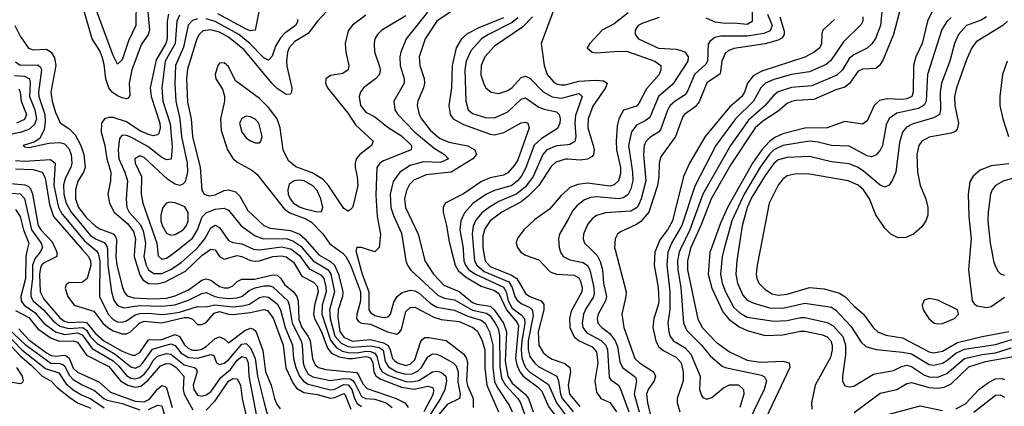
# Model space of a CAD drawing. Header units: inches. Extents: x 884549 to 1028252, y 526810 to 653624.
# Tile 901 of 1056: x 987529 to 991969, y 639295 to 641037. Entities that reach past the tile are written whole.
import ezdxf

# ---------------------------------------------------------------- set-up
doc = ezdxf.new("R2010")
doc.units = ezdxf.units.IN
doc.header["$MEASUREMENT"] = 0
for name, color, linetype in [('A9683', 7, 'Continuous'), ('A9684', 7, 'Continuous'), ('A9693', 7, 'Continuous'), ('A9694', 7, 'Continuous')]:
    doc.layers.add(name, color=color, linetype=linetype)

msp = doc.modelspace()

# ---------------------------------------------------------------- linework, layer by layer
at = {"layer": 'A9683', "color": 5}
for points, elevation in [([(986990.5, 640000), (987009.2, 639989.2), (987071.5, 639910), (987130, 639848.2), (987150, 639839.1), (987170, 639836.7), (987250, 639860.2), (987310, 639862.9), (987330, 639852), (987310.9, 639750), (987312.8, 639730), (987324, 639710), (987348.1, 639690), (987410, 639651.9), (987530, 639522.4), (987580.9, 639480.9), (987630, 639430.3), (987669.2, 639409.2), (987698.4, 639378.4), (987754.1, 639334.1), (987790, 639310.9), (987850, 639287.1)], 2520), ([(987035.5, 640000), (987038.1, 639998.1), (987090, 639927.4), (987130, 639887.3), (987150, 639874.2), (987170, 639869.7), (987190, 639872.3), (987250, 639895.3), (987330, 639895.6), (987356.1, 639890), (987371, 639870), (987351.3, 639810), (987344.3, 639770), (987345.4, 639745.4), (987358.9, 639718.9), (987420.9, 639670), (987538.2, 639550), (987645.6, 639465.6), (987705.1, 639445.1), (987737.1, 639397.1), (987770, 639369.6), (987806.9, 639346.9), (987850, 639328), (987910, 639288.3)], 2540), ([(987562.5, 640000), (987555.5, 639970), (987555.2, 639870), (987533.5, 639790), (987534.9, 639770), (987540.6, 639760.6), (987549.4, 639750), (987597, 639717), (987636.9, 639670), (987690, 639629.7), (987730, 639618.9), (987790, 639625.2), (987810, 639616.7), (987855.3, 639555.3), (987950, 639500.3), (987976.3, 639476.3), (988010, 639433.5), (988030, 639421.6), (988050, 639418.4), (988070, 639424.1), (988090, 639439.2), (988112.2, 639467.8), (988130, 639501.3), (988150, 639520.3), (988190, 639533), (988210, 639530.5), (988270, 639481.8), (988317.1, 639470), (988324.4, 639464.4), (988329.4, 639450), (988311.6, 639390), (988314.2, 639370), (988330, 639344.6), (988350, 639340.1), (988370, 639347), (988390, 639360.8), (988436, 639424), (988478.7, 639461.3), (988510, 639502.3), (988530, 639519.1), (988550, 639513), (988558.6, 639490), (988561.7, 639430), (988595.9, 639250)], 2640), ([(987626.1, 640000), (987621.2, 639990), (987598, 639962), (987586.2, 639930), (987586.1, 639870), (987578.3, 639810), (987579.1, 639790), (987589.2, 639770), (987636.4, 639730), (987679.8, 639679.8), (987710, 639655.3), (987750, 639645.3), (987813, 639650), (987830, 639638.5), (987847.7, 639607.7), (987877.6, 639577.6), (987958.8, 639530), (988030, 639473.4), (988050, 639467), (988070, 639475), (988084.1, 639490), (988127.5, 639552.5), (988210, 639575.7), (988230, 639569.1), (988255.3, 639535.3), (988290, 639514.5), (988330, 639512.1), (988390, 639528.3), (988404.3, 639524.3), (988416.3, 639490), (988430, 639482.7), (988450, 639488.9), (988470, 639504.3), (988530, 639574.8), (988550, 639577.8), (988570, 639558.8), (988589.9, 639510), (988601.8, 639430), (988631.7, 639310), (988652.8, 639232.8)], 2660), ([(987692.1, 640000), (987696.7, 639990), (987695.4, 639970), (987639.1, 639940.9), (987628.2, 639931.8), (987621.8, 639918.2), (987617.2, 639890), (987621.2, 639810), (987637.8, 639777.8), (987710, 639694), (987730, 639679), (987752.2, 639672.2), (987810, 639675.8), (987830, 639672.7), (987870, 639622.6), (987907.7, 639590), (987990, 639543.7), (988035.2, 639524.8), (988050, 639524.6), (988070, 639537), (988110, 639593.6), (988170, 639596.5), (988230, 639617.8), (988250, 639610.1), (988271.5, 639571.5), (988290, 639554.8), (988310, 639547.4), (988330, 639547.1), (988350, 639552.2), (988370, 639564.2), (988410, 639600.1), (988430, 639607.5), (988450, 639598.7), (988470, 639580.5), (988543.6, 639636.4), (988570, 639646.3), (988582.7, 639642.7), (988593.1, 639633.1), (988625.6, 639545.6), (988637.9, 639450), (988662.9, 639390), (988677, 639330), (988686.3, 639306.3), (988703.1, 639283.1)], 2680), ([(987812.4, 640000), (987838.6, 639970), (987847.6, 639950), (987848.8, 639930), (987833, 639870), (987810, 639852.1), (987749.2, 639850.8), (987737.7, 639842.3), (987733, 639827), (987745.7, 639790), (987774.7, 639750), (987862.8, 639722.8), (987903.5, 639670), (987926.3, 639650), (987950, 639634.3), (987990, 639620.8), (988010, 639621), (988028.3, 639630), (988068.9, 639670), (988090, 639678.2), (988170, 639670.8), (988270, 639695.1), (988290, 639695.3), (988308.1, 639688.1), (988330, 639663.3), (988350, 639662.7), (988370, 639672.7), (988405.8, 639714.2), (988430, 639722.2), (988470, 639709.4), (988490, 639708.9), (988570, 639717.3), (988630, 639731.5), (988646.5, 639726.5), (988672.1, 639692.1), (988716.6, 639570), (988728.3, 639468.3), (988760.9, 639400.9), (988777.2, 639377.2), (988810, 639357), (988870, 639348.1), (988930, 639331.3), (988950, 639334), (988990, 639352.7), (988994.3, 639350), (989022.7, 639282.7)], 2720), ([(987869.1, 640000), (987875.1, 639995.1), (987883.1, 639983.1), (987889.5, 639950), (987888.5, 639790), (987927, 639710), (987950, 639686.1), (987970, 639675.4), (987990, 639673.3), (988010, 639680.4), (988050, 639706.8), (988070, 639713.2), (988110, 639714.6), (988170, 639708.9), (988210, 639712.5), (988250, 639719.5), (988330, 639743.8), (988370, 639743.4), (988408, 639752), (988490, 639743.4), (988533.2, 639746.8), (988565.2, 639754.8), (988610, 639785.1), (988630, 639790.3), (988650, 639787.3), (988690, 639755.9), (988704.5, 639730), (988725.7, 639650), (988758.4, 639570), (988763.5, 639510), (988773.6, 639470), (988791, 639431), (988808.3, 639408.3), (988830, 639394.4), (988930, 639369.8), (988950, 639371.6), (988990, 639392.9), (989010, 639391.9), (989027.2, 639370), (989038.2, 639330), (989050, 639307.7), (989070, 639294.7)], 2740), ([(987925.1, 640000), (987926.1, 639930), (987942.8, 639810), (987953.5, 639773.5), (987970, 639748.5), (987997.8, 639737.8), (988070, 639749.5), (988170, 639745.9), (988228.8, 639751.3), (988290, 639772.8), (988350, 639803.7), (988370, 639807.4), (988409.2, 639789.2), (988430, 639784.5), (988470, 639780.5), (988510, 639783.1), (988530.5, 639789.5), (988563.7, 639816.3), (988590, 639828.1), (988630, 639837.5), (988657.7, 639837.7), (988671.6, 639831.6), (988737.4, 639770), (988744.6, 639750), (988757.1, 639670), (988797.9, 639590), (988802.8, 639570), (988807.7, 639490), (988812.4, 639470), (988830, 639440.1), (988850, 639427.5), (988930, 639411.4), (988990, 639420.8), (989018.5, 639418.5), (989031.3, 639411.3), (989039.6, 639399.6), (989070, 639339.7), (989090, 639329.8), (989130, 639326.5), (989158.7, 639318.7), (989181.9, 639310), (989208.4, 639290)], 2760), ([(987963.9, 640000), (987962.6, 639970), (987967, 639930), (987992.2, 639830), (987999.6, 639810), (988012.9, 639792.9), (988043.8, 639783.8), (988130, 639779.1), (988190, 639782.1), (988230, 639792.3), (988290, 639819.2), (988350, 639862.5), (988370, 639869.8), (988390, 639862.4), (988430, 639834.4), (988450, 639828.8), (988470, 639829.2), (988490, 639838.3), (988510, 639857.7), (988530, 639868.1), (988587.2, 639867.2), (988670, 639887.2), (988690, 639885.9), (988706.2, 639870), (988723, 639843), (988762.7, 639810), (988778.7, 639790), (988784, 639770), (988786.8, 639686.8), (988801.1, 639650), (988829.3, 639610), (988838, 639590), (988848.9, 639508.9), (988861.7, 639481.7), (988875.5, 639470), (988910, 639460.1), (989047.4, 639447.4), (989057.2, 639437.2), (989076.1, 639396.1), (989095.2, 639375.2), (989226.6, 639330), (989265.6, 639310), (989276.6, 639296.6), (989280.1, 639290)], 2780), ([(988047, 640000), (988044.7, 639970), (988070, 639887.5), (988084, 639864), (988110, 639848), (988150, 639846), (988184.7, 639855.3), (988276.2, 639903.8), (988350, 639974.1), (988385.6, 640000)], 2820), ([(988092.3, 640000), (988088, 639970), (988099.4, 639930), (988110, 639909.7), (988133.1, 639893.1), (988170, 639893.8), (988210, 639911.6), (988256.6, 639943.4), (988320.9, 640000)], 2840), ([(988150.1, 640000), (988152.7, 639972.7), (988170, 639957.5), (988190, 639962.3), (988210, 639976), (988241.2, 640000)], 2860), ([(988410.1, 640000), (988430, 639969.5), (988450, 639957.6), (988510, 639974.1), (988530, 639970.3), (988570, 639951.4), (988590, 639948.4), (988610, 639950.5), (988670, 639970.3), (988710, 639972.8), (988730, 639968), (988763.7, 639943.7), (988801.7, 639881.7), (988854, 639854), (988870, 639835.5), (988874, 639810), (988858, 639750), (988853.8, 639710), (988858.4, 639690), (988889.9, 639630), (988916.4, 639556.4), (988934.1, 639534.1), (988970, 639518.1), (989010, 639510.9), (989030, 639510), (989090, 639519.5), (989110, 639513.2), (989120.9, 639490), (989125, 639450), (989136.2, 639430), (989157.1, 639417.1), (989250, 639381), (989308.4, 639371.6), (989370, 639384.9), (989390, 639379.3), (989394.4, 639370), (989393.3, 639350), (989350.6, 639269.4)], 2820), ([(988756.7, 640000), (988790, 639974.8), (988834.7, 639914.7), (988887.4, 639887.4), (988900.6, 639870), (988910, 639833.4), (988910.8, 639810), (988893.4, 639750), (988890.6, 639710), (988930, 639592.9), (988957.7, 639557.7), (988983.7, 639543.7), (989010, 639537), (989050, 639536.4), (989090, 639542.7), (989110, 639541.6), (989130, 639533.7), (989139.8, 639519.8), (989151.3, 639471.2), (989163.8, 639450), (989193.6, 639433.6), (989270, 639406.6), (989295, 639405), (989328.6, 639411.4), (989390, 639450.1), (989410, 639453.9), (989430, 639449.3), (989450, 639431.3), (989453.4, 639410), (989446.1, 639370), (989427.1, 639330), (989375.9, 639250)], 2840), ([(988809.8, 640000), (988851.8, 639950), (988919.1, 639910), (988932.1, 639890), (988947.7, 639810), (988926.5, 639730), (988929.4, 639690), (988950.5, 639610.5), (988979, 639579), (989006.2, 639566.2), (989030, 639561.4), (989110, 639567.6), (989150, 639559.2), (989167.2, 639547.2), (989177.3, 639497.3), (989192.1, 639472.1), (989230, 639450.8), (989270, 639439.6), (989298.5, 639441.5), (989325.3, 639454.7), (989340.2, 639470), (989370, 639518.2), (989390, 639531.5), (989410, 639529.3), (989430, 639520.5), (989483.4, 639490), (989496.8, 639476.8), (989505.6, 639450), (989504.4, 639404.4), (989514.4, 639350), (989511.9, 639330), (989457, 639303), (989413.4, 639250)], 2860), ([(988857.7, 640000), (988877.4, 639977.4), (988930, 639947), (988949.1, 639930), (988966.6, 639890), (988985.9, 639810), (988983.8, 639790), (988965, 639730), (988963.7, 639696.3), (988972, 639631.9), (988990, 639605.6), (989030, 639588.5), (989110, 639596.3), (989170, 639580.9), (989190, 639568.1), (989199.7, 639550), (989210, 639510.6), (989220, 639500), (989231.8, 639490), (989270, 639479.4), (989290, 639484.2), (989310, 639503.9), (989336.7, 639583.3), (989344, 639596), (989355.8, 639604.2), (989374.5, 639605.5), (989451.7, 639591.7), (989532.4, 639530), (989543.9, 639510), (989548.4, 639490), (989543.8, 639410), (989548.3, 639388.3), (989573.9, 639330), (989573.3, 639290)], 2880), ([(988965, 640000), (988985.5, 639985.5), (989000.2, 639970), (989020.4, 639930), (989065.2, 639810), (989066.2, 639770), (989048.8, 639708.8), (989047.9, 639690), (989057.2, 639677.2), (989070.1, 639670.1), (989110, 639665.5), (989187.9, 639630), (989230, 639620.3), (989243.6, 639630), (989250, 639641.1), (989270, 639721.9), (989290, 639740.3), (989310, 639741), (989396.4, 639696.4), (989430, 639686.2), (989510, 639676.6), (989572.8, 639650), (989593.8, 639633.8), (989614.7, 639590), (989627.1, 639550), (989626.3, 639466.3), (989635.2, 639390), (989687.9, 639270)], 2920), ([(989046.6, 640000), (989045.2, 639994.8), (989073, 639890), (989103.4, 639810), (989102.5, 639730), (989110, 639717.5), (989130, 639704.6), (989170, 639695.4), (989190, 639698), (989200.4, 639710), (989215.8, 639764.2), (989230.8, 639789.2), (989252.9, 639807.1), (989290, 639818.7), (989310, 639815.5), (989330, 639805.2), (989379.9, 639759.9), (989410, 639742), (989490, 639727.4), (989550, 639700.8), (989610, 639682.6), (989627.3, 639670), (989647.2, 639630), (989663.2, 639570), (989662.2, 639470), (989670, 639406.6), (989681.6, 639381.6), (989737.6, 639297.6), (989749.5, 639270)], 2940), ([(989138.8, 640000), (989130, 639991), (989102.1, 640000)], 2940), ([(989262.1, 640000), (989270.1, 639950), (989277, 639930), (989290.7, 639910), (989414.9, 639794.9), (989442.5, 639782.6), (989490, 639775.1), (989570, 639728), (989634, 639714), (989650, 639702.5), (989673.7, 639670), (989686, 639646), (989693.2, 639613.2), (989694.5, 639474.5), (989702.2, 639422.2), (989720, 639390), (989775.5, 639330), (989787.5, 639310), (989862.5, 639102.5)], 2960), ([(989343.3, 640000), (989356.1, 639950), (989395, 639890), (989440.9, 639840.9), (989510, 639811.6), (989570, 639762.6), (989590, 639754.4), (989650, 639746.5), (989670, 639728.2), (989711, 639670), (989724, 639630), (989718.3, 639498.3), (989730.1, 639430.1), (989750, 639399), (989808.1, 639350), (989822.6, 639330), (989844.6, 639270)], 2980), ([(989474.5, 640000), (989492.2, 639930), (989506.2, 639906.2), (989538.9, 639878.9), (989610, 639836.2), (989670, 639816.7), (989690, 639803.5), (989723.5, 639730), (989772.3, 639672.3), (989777.7, 639657.7), (989764.5, 639510), (989770, 639481.9), (989783.6, 639450), (989799.5, 639430), (989863.2, 639383.2), (989883.1, 639363.1), (989914.2, 639294.2), (989961.8, 639230), (989999.3, 639150), (990000, 639148.9)], 3020), ([(989528.6, 640000), (989532.3, 639950), (989538.9, 639930), (989554.8, 639910), (989583.6, 639890), (989710.9, 639830.9), (989721.9, 639810), (989731.6, 639770), (989750, 639737.4), (989790, 639707.6), (989805.5, 639690), (989807.3, 639667.3), (989792.8, 639590), (989790.5, 639550.5), (989792.9, 639512.9), (989800.2, 639490), (989810, 639470), (989827.4, 639450), (989913.5, 639393.5), (989949, 639310), (989995, 639250), (990000, 639238.2)], 3040), ([(989575.1, 640000), (989579.8, 639950), (989590.3, 639930), (989622.7, 639902.7), (989735.2, 639855.2), (989750.4, 639830.4), (989761.5, 639790), (989772.3, 639772.3), (989790, 639758.3), (989830, 639740.1), (989840.4, 639730), (989844.4, 639704.4), (989821.4, 639590), (989822.2, 639550), (989830, 639519.8), (989850, 639490.1), (989870, 639472.5), (989951.4, 639430), (989959.1, 639410), (989967, 639350), (989975, 639330), (990000, 639300.3)], 3060), ([(989619, 640000), (989628.3, 639950), (989650, 639925.4), (989746.1, 639886.1), (989771.1, 639871.1), (989810, 639803.1), (989829.7, 639789.7), (989880.7, 639770), (989892.8, 639752.8), (989893, 639730), (989866.5, 639630), (989870.6, 639570), (989890, 639536.8), (989910, 639519.8), (989930, 639507.9), (989987.8, 639487.8), (990000, 639477.6)], 3080), ([(989780.9, 640000), (989788.5, 639990), (989810, 639976.2), (989870, 639954.6), (989920.4, 639900.4), (989950, 639889.8), (990000, 639886.8)], 3120), ([(989964.1, 640000), (989966.9, 639990), (989979.1, 639970), (990000, 639959.8)], 3140), ([(987406, 639710), (987552.7, 639572.7), (987669.1, 639489.1), (987710, 639487.1), (987722.5, 639482.5), (987730, 639477), (987752.9, 639432.9), (987770, 639415.7), (987810, 639391.2), (987865.5, 639365.5), (987907.9, 639330), (987922.7, 639322.7), (987990, 639307.4), (988070, 639279.3)], 2560), ([(987510, 639727.1), (987570, 639694.3), (987610, 639644.1), (987670, 639601.1), (987707.8, 639587.8), (987770, 639590), (987790, 639583.3), (987830, 639524.6), (987930, 639473.5), (987983.3, 639410), (988015.7, 639390), (988050, 639381.7), (988074.2, 639385.8), (988108, 639412), (988162.9, 639477.1), (988190, 639487.7), (988210, 639486.5), (988234.4, 639470), (988268.7, 639430), (988265.3, 639370), (988269.6, 639350), (988310, 639279.6)], 2620), ([(987524, 639644), (987570, 639593.8), (987650, 639535.6), (987670, 639523.9), (987690, 639520), (987730, 639525.6), (987740.7, 639520.7), (987751.8, 639511.8), (987770, 639467), (987789, 639449), (987885.7, 639405.7), (987938.4, 639358.4), (988050, 639317.8), (988090, 639315.1), (988113.6, 639326.4), (988150, 639372.7), (988170, 639388.1), (988184.3, 639384.3), (988190, 639378.7), (988215.5, 639290)], 2580), ([(987514.2, 639470), (987539, 639430), (987544.1, 639410), (987539.2, 639400.8), (987530, 639395.9), (987430, 639411.9)], 2480), ([(988370, 639277.6), (988410, 639319.3), (988470, 639407.6), (988490, 639419.6), (988510, 639419.2), (988524.9, 639390), (988531.8, 639330), (988549.8, 639250)], 2620), ([(988110, 639281.2), (988150, 639300.5), (988170, 639297.2), (988200.3, 639190)], 2560)]:
    msp.add_lwpolyline(points, dxfattribs=dict(at, elevation=elevation))
at = {"layer": 'A9684', "color": 5}
for points, elevation in [([(990000, 641217.4), (989970.3, 641210), (989945.5, 641190), (989939.3, 641170), (989937.5, 641082.5), (989880.7, 640930), (989894.5, 640830), (989906.8, 640790), (989936.6, 640756.6), (989950, 640747.5), (989970, 640742.7), (989990, 640743.7), (990000, 640746.4)], 3080), ([(989000.9, 641170), (988871.1, 641030), (988830, 640974), (988770, 640938.2), (988743.4, 640910), (988736.2, 640890), (988731.4, 640850), (988733, 640827), (988756.1, 640730), (988755, 640710), (988750, 640701.3), (988730, 640699.7), (988690, 640727), (988665.6, 640750), (988540.3, 640900.3), (988470, 640958.1), (988430, 640980.1), (988390, 640991.5), (988354.2, 640985.8), (988337.4, 640970), (988327.6, 640950), (988286, 640814), (988280.2, 640770), (988285.8, 640665.8), (988302.1, 640590), (988308.2, 640510), (988343.1, 640370), (988349.3, 640269.3), (988361.1, 640250), (988383, 640243), (988410, 640247.6), (988450, 640266.7), (988469.6, 640270.4), (988501.4, 640261.4), (988521.6, 640241.6), (988556.8, 640176.8), (988629.6, 640109.6), (988657.6, 640097.6), (988750, 640086.3), (988790, 640070.3), (988814.3, 640050), (988857.7, 640000)], 2880), ([(988054.4, 641125.6), (988052.3, 641010), (988019.2, 640940.8), (987990, 640855.7), (987970, 640836.8), (987950, 640874.8), (987870.2, 641090)], 2760), ([(988614.2, 641110), (988590.4, 640989.6), (988570, 640986.3), (988550, 640993.3), (988422.3, 641062.3)], 2840), ([(988104.7, 641090), (988114.4, 640990), (988107.4, 640970), (988076.8, 640923.2), (988034.3, 640810), (988022.5, 640750), (988025.4, 640694.6), (988017.5, 640682.5), (988010, 640679.7), (987990, 640684.3), (987970, 640693.6), (987945.1, 640710), (987930, 640730), (987916.7, 640770), (987910, 640834.7), (987901, 640870), (987890, 640896), (987855.8, 640950), (987814.5, 641090)], 2780), ([(989368.5, 641070), (989272.2, 640950), (989248.1, 640890), (989243.6, 640870), (989244.3, 640830), (989263.3, 640770), (989263.3, 640750), (989216.3, 640670), (989221, 640630), (989233.5, 640610), (989311.3, 640530), (989397.2, 640457.2), (989445.2, 640430), (989463.2, 640410), (989426.4, 640393.6), (989350, 640396.7), (989290, 640379.8), (989242.3, 640350), (989212.2, 640307.8), (989199.4, 640250), (989203.1, 640190), (989213.9, 640153.9), (989250, 640075.6), (989262.1, 640000)], 2960), ([(989469.7, 641070.3), (989410.5, 641030), (989357.8, 640950), (989330.9, 640870), (989332.5, 640830), (989352.4, 640772.4), (989354.4, 640750), (989350.1, 640730), (989324.1, 640670), (989321.5, 640650), (989330.8, 640610), (989340.8, 640590), (989379.4, 640539.4), (989422.4, 640502.4), (989464.7, 640484.7), (989550, 640468), (989581.6, 640450), (989589.3, 640430), (989572.5, 640410), (989474.6, 640350), (989362.5, 640337.5), (989306.5, 640313.5), (989286.2, 640293.8), (989272.4, 640267.6), (989264.4, 640230), (989268.4, 640190), (989325.3, 640070), (989343.3, 640000)], 2980), ([(988199.2, 641060.8), (988193.2, 641030), (988193.4, 640950), (988187.2, 640930), (988144.6, 640855.4), (988117.1, 640730), (988121.9, 640690), (988160.4, 640570), (988162.7, 640550), (988155.9, 640524.1), (988150, 640517.5), (988130, 640513.9), (988110, 640518.9), (988070, 640536.6), (988010, 640576.8), (987950, 640596.7), (987930, 640596.4), (987911.3, 640590), (987897.5, 640570), (987896.3, 640530), (987912.8, 640470), (987920.8, 640410), (987938.9, 640350), (987938.5, 640310), (987925.5, 640250), (987933.5, 640210), (987954.3, 640170), (988016.5, 640116.5), (988042.4, 640082.4), (988050.9, 640050), (988047, 640000)], 2820), ([(988250, 641057), (988237.7, 641030), (988229.2, 640930), (988185.3, 640850), (988170.1, 640730), (988174.4, 640670), (988207.8, 640567.8), (988216.5, 640463.5), (988211.2, 640408.8), (988190, 640405.6), (988170, 640416.4), (988106, 640466), (988030, 640507.4), (988010, 640515.1), (987990, 640515.8), (987978.1, 640501.9), (987972.2, 640450), (987976.2, 640410), (988003.1, 640350), (988014.6, 640310), (988008.9, 640228.9), (988011.3, 640190), (988021.7, 640170), (988072.9, 640112.9), (988086.1, 640086.1), (988096.5, 640030), (988092.3, 640000)], 2840), ([(988330, 641040.7), (988307.5, 641032.5), (988288, 641012), (988267.6, 640912.4), (988231.2, 640830), (988227.5, 640747.5), (988232, 640670), (988250.5, 640590), (988257.9, 640510), (988284.1, 640390), (988284.8, 640350), (988274.5, 640305.5), (988265, 640295), (988250.1, 640289.9), (988230, 640295.6), (988197, 640317), (988090, 640415.5), (988070, 640423.4), (988047.9, 640410), (988049.7, 640390), (988077.5, 640330), (988076.7, 640250), (988084, 640210), (988147.3, 640030), (988150.1, 640000)], 2860), ([(988779.4, 641039.4), (988782.8, 641030), (988772.4, 641010), (988724.5, 640975.5), (988704.8, 640955.2), (988682.8, 640917.2), (988667, 640873), (988650, 640854.9), (988630, 640864.9), (988567, 640930), (988517.3, 640970), (988410, 641028.3), (988370, 641040)], 2860), ([(989090, 641057.3), (989030, 641012.6), (989010, 640986.6), (988996.8, 640930), (988999.1, 640890), (989013.5, 640830), (989010.2, 640810), (988986, 640794), (988930, 640784.8), (988909.4, 640770), (988907.5, 640750), (988916.3, 640730), (989010, 640613.4), (989042.4, 640562.4), (989123.2, 640490), (989115, 640470), (989063.1, 640430), (989046.4, 640410), (989041, 640390), (989041.7, 640370), (989050.7, 640329.3), (989053.2, 640290), (989034.3, 640205.7), (989029.4, 640190.6), (989019.6, 640180.4), (989010, 640174.2), (988990, 640186.5), (988922, 640290), (988896.7, 640316.7), (988847.4, 640347.4), (988774.3, 640374.3), (988740.5, 640400.5), (988716.5, 640450), (988703.8, 640550), (988689.2, 640590), (988650, 640641.3), (988610, 640681.7), (988501.6, 640761.6), (988470, 640825.7), (988450, 640842.6), (988430, 640840.3), (988421.9, 640830), (988410.2, 640790), (988412.9, 640770), (988443.2, 640723.2), (988452.2, 640692.2), (988452.3, 640670), (988434.3, 640590), (988437.7, 640537.7), (988465.8, 640450), (988491.3, 640410), (988512.8, 640392.8), (988577.9, 640357.9), (988599.1, 640339.1), (988723, 640183), (988746.6, 640166.6), (988819, 640139), (988844.4, 640124.4), (988894.1, 640074.1), (988926.9, 640026.9), (988965, 640000)], 2920), ([(989270, 641053.5), (989162, 640990), (989141.7, 640970), (989130.9, 640950), (989127, 640930), (989128.5, 640891.5), (989150.1, 640830), (989154.3, 640810), (989151.3, 640790), (989133.7, 640770), (989079.8, 640730), (989065.4, 640710), (989059.1, 640690), (989064.9, 640650), (989090, 640619.8), (989130, 640599.6), (989190, 640551.3), (989250, 640513.2), (989295, 640470), (989295.4, 640464.6), (989294.7, 640450), (989170, 640400.7), (989152.7, 640390), (989139.5, 640370), (989134.6, 640245.4), (989141.1, 640150), (989155.7, 640070), (989149.3, 640010.7), (989138.8, 640000)], 2940), ([(989710, 641045.7), (989599.5, 641000.5), (989547.3, 640972.7), (989521.8, 640950), (989497.7, 640910), (989478.7, 640830), (989475.9, 640730), (989463.6, 640650), (989469.3, 640610), (989483.9, 640590), (989530, 640564.7), (989650, 640520.8), (989670, 640517.4), (989711.5, 640528.5), (989790, 640572.4), (989810, 640574.6), (989820.3, 640570), (989825.7, 640550), (989774.6, 640405.4), (989759.5, 640380.5), (989730, 640347.1), (989710, 640335.6), (989650, 640323.6), (989612, 640308), (989530, 640252.2), (989447.2, 640210), (989438.6, 640190), (989438.4, 640170), (989453.8, 640110), (989463.6, 640043.6), (989474.5, 640000)], 3020), ([(989775.4, 641044.6), (989750, 641023.9), (989642.5, 640970), (989611.9, 640950), (989563.2, 640896.8), (989542.8, 640850), (989536.2, 640810), (989540.1, 640670), (989550.5, 640630.5), (989570, 640614.1), (989630, 640595.3), (989670, 640593.9), (989730, 640621), (989790, 640679.3), (989810, 640685.1), (989870, 640643.1), (989893.6, 640633.6), (989950, 640621.9), (989961.9, 640610), (989966.6, 640590), (989965.1, 640570), (989953.8, 640546.2), (989879.8, 640500.2), (989849.2, 640470.7), (989810, 640366.6), (989790.6, 640330), (989774.4, 640310), (989747.7, 640290), (989670, 640267.7), (989631.5, 640248.5), (989571.7, 640208.3), (989534.1, 640165.9), (989517.8, 640130), (989513.3, 640090), (989528, 640008), (989528.6, 640000)], 3040), ([(989841.5, 641050), (989796.8, 641003.2), (989670, 640917), (989626.9, 640870), (989609.3, 640830), (989608.2, 640788.2), (989623, 640743), (989631.1, 640730), (989654.4, 640710), (989690, 640704.1), (989730, 640717.8), (989750, 640731.2), (989790, 640775.6), (989810, 640782.9), (989830, 640773), (989890, 640710.9), (989929.6, 640689.6), (989970, 640682.6), (990000, 640690.6)], 3060), ([(987506.6, 641010), (987530, 640962.5), (987568.1, 640908.1), (987590, 640900.5), (987650, 640903.3), (987670.6, 640890.6), (987685.2, 640865.2), (987691.7, 640830), (987669.4, 640710), (987674.9, 640670), (987690, 640619.1), (987711.6, 640571.6), (987750, 640547), (987778.2, 640518.2), (987804.9, 640470), (987818.4, 640430), (987823.1, 640370), (987816.8, 640350), (987791.2, 640308.8), (987779.5, 640270), (987779.7, 640230), (987794.3, 640190), (987830, 640143.4), (987870, 640106.4), (987890, 640094.2), (987950, 640072.4), (987959.9, 640059.9), (987965.8, 640045.8), (987963.9, 640000)], 2780), ([(987510, 640847.5), (987531.3, 640831.3), (987610, 640833.2), (987622.4, 640822.4), (987627.2, 640810), (987614, 640710), (987615.1, 640690), (987642, 640610), (987644, 640576), (987638.6, 640541.4), (987618.7, 640501.3), (987594.4, 640485.6), (987543.7, 640470), (987550, 640463.7), (987570, 640461.3), (987659.4, 640480.6), (987710, 640483.9), (987730, 640477.3), (987750, 640455.7), (987760.1, 640430), (987763.6, 640390), (987759, 640370), (987735.3, 640324.7), (987726.8, 640293.2), (987728.1, 640250), (987738.1, 640210), (987760.8, 640170), (987846.6, 640066.6), (987870, 640049.6), (987910, 640032.5), (987919.7, 640019.7), (987925, 640005), (987925.1, 640000)], 2760), ([(987504.5, 640784.5), (987550, 640782.2), (987572.4, 640770), (987575.4, 640750), (987572.3, 640690), (987596.9, 640630), (987603.8, 640590), (987595.3, 640564.7), (987570, 640542), (987530, 640528.5), (987464.9, 640515.1)], 2740), ([(987524.6, 640724.6), (987530.4, 640710.4), (987534.6, 640670), (987558.5, 640610), (987550, 640586.3), (987514.2, 640570)], 2720), ([(990000, 640473.5), (989950, 640467.7), (989906, 640450), (989888, 640430), (989844.1, 640330), (989810, 640283.4), (989770, 640251.7), (989690, 640218.3), (989647.5, 640192.5), (989613.1, 640166.9), (989586, 640134), (989573.2, 640106.8), (989568.5, 640071.5), (989575.1, 640000)], 3060), ([(987510, 640402), (987550, 640399.5), (987667.1, 640407.1), (987688.9, 640390), (987682.5, 640290), (987703.2, 640190), (987720.2, 640160.2), (987820.3, 640040.3), (987869.1, 640000)], 2740), ([(990000, 640407.8), (989990, 640408.4), (989945.9, 640394.1), (989924.8, 640375.2), (989869.5, 640290), (989820.6, 640239.4), (989790, 640216.6), (989702.3, 640170), (989649.7, 640130.3), (989625.7, 640094.3), (989616.9, 640063.1), (989617.1, 640010), (989619, 640000)], 3080), ([(987510, 640364), (987590, 640362.3), (987630, 640349.3), (987643.6, 640323.6), (987663.7, 640203.7), (987681, 640150), (987812.4, 640000)], 2720), ([(987490, 640298.4), (987551.9, 640291.9), (987566.5, 640286.5), (987576.7, 640276.7), (987586.1, 640250), (987611.6, 640110), (987623.5, 640090), (987675.6, 640035.6), (987692.1, 640000)], 2680), ([(990000, 640271.2), (989970, 640244.4), (989917.3, 640182.7), (989850, 640135.3), (989801.7, 640090), (989771.5, 640050), (989768.3, 640030), (989773.2, 640010), (989780.9, 640000)], 3120), ([(987490, 640254.6), (987530, 640251.4), (987550, 640231.6), (987581.6, 640090), (987626.1, 640030), (987631, 640010), (987626.1, 640000)], 2660), ([(987510, 640182), (987530, 640150.7), (987546.1, 640090), (987569.5, 640030), (987562.5, 640000)], 2640), ([(988241.2, 640000), (988308.2, 640051.8), (988330.8, 640089.2), (988352.1, 640147.9), (988370, 640167.1), (988410, 640183.3), (988450, 640187.5), (988470, 640177.9), (988528.1, 640108.1), (988590, 640063.5), (988628.7, 640048.7), (988730, 640050.2), (988761.1, 640041.1), (988796.2, 640016.2), (988809.8, 640000)], 2860), ([(990000, 640135.2), (989963.2, 640070), (989958.9, 640050), (989961.4, 640010), (989964.1, 640000)], 3140), ([(988320.9, 640000), (988332.2, 640010), (988363.4, 640050), (988390, 640099.5), (988410, 640111.5), (988430, 640099.8), (988470, 640042.1), (988490, 640033.2), (988530, 640027.2), (988583.1, 640003.1), (988610, 640000.3), (988710, 640014), (988750, 640005), (988756.7, 640000)], 2840), ([(988385.6, 640000), (988390, 640003.2), (988410.1, 640000)], 2820), ([(989102.1, 640000), (989069.5, 640010.5), (989049.4, 640010.6), (989046.6, 640000)], 2940)]:
    msp.add_lwpolyline(points, dxfattribs=dict(at, elevation=elevation))
for points, elevation in [([(988550, 640602), (988530, 640592.2), (988520.6, 640570), (988530.2, 640530), (988550, 640504.7), (988570, 640490.3), (988590, 640482), (988610, 640482.6), (988616.4, 640490), (988621.4, 640510), (988606.4, 640570), (988590, 640588.5), (988570, 640598.9)], 2940), ([(988790, 640313.1), (988766.7, 640310), (988744.2, 640295.8), (988737.2, 640270), (988740.1, 640250), (988747.7, 640230), (988764, 640210), (988790, 640192.8), (988810, 640185.7), (988870, 640171.3), (988890, 640172), (988895.4, 640190), (988887.4, 640230), (988870, 640267), (988850, 640287.9), (988812, 640310)], 2940), ([(988205.7, 640214.3), (988189.6, 640210.4), (988172.1, 640187.9), (988164.4, 640155.6), (988165.6, 640130), (988170.4, 640110), (988190, 640075.2), (988210, 640065.5), (988230, 640068.2), (988265.8, 640090), (988280.8, 640110), (988288.1, 640130), (988288.4, 640168.4), (988272.8, 640192.8), (988230, 640211.6)], 2880)]:
    msp.add_lwpolyline(points, close=True, dxfattribs=dict(at, elevation=elevation))
at = {"layer": 'A9693', "color": 5}
for points, elevation in [([(990106.8, 640000), (990133.6, 639973.6), (990146.9, 639946.9), (990156.5, 639910), (990162.1, 639850), (990174.6, 639790), (990170.3, 639769.7), (990137.4, 639710), (990133, 639690), (990136.6, 639670), (990154.1, 639650), (990190, 639623.5), (990214.6, 639590), (990224.8, 639564.8), (990235.9, 639495.9), (990247.5, 639470), (990305.6, 639425.6), (990309.7, 639410), (990300.6, 639350), (990322.8, 639270)], 3160), ([(990213.7, 640000), (990263.1, 639810), (990262.8, 639790), (990243.6, 639710), (990252.8, 639650), (990302.7, 639510), (990323.4, 639490), (990387.4, 639450), (990396, 639430), (990390.1, 639410), (990362.7, 639370), (990356.2, 639350), (990359.3, 639310), (990381.3, 639221.3)], 3180), ([(990397.5, 640000), (990393.3, 639990), (990389.4, 639930), (990408.5, 639830), (990410.6, 639770), (990408.2, 639750), (990388, 639690), (990384, 639650), (990397.1, 639590), (990410, 639563.9), (990430, 639545.8), (990490, 639516.8), (990511.2, 639490), (990520.7, 639450), (990521.1, 639410), (990493.5, 639330), (990493.2, 639310), (990505.1, 639270)], 3220), ([(990456.4, 640000), (990452.4, 639990), (990447.9, 639930), (990461, 639810), (990460.9, 639730), (990451.2, 639670), (990456.1, 639630), (990462.9, 639610), (990476.8, 639590), (990530, 639557.9), (990556, 639530), (990597.1, 639430), (990594.1, 639370), (990603.1, 639343.1), (990610, 639333.8), (990627.5, 639327.5), (990650, 639334), (990702.6, 639377.4), (990730, 639390.9), (990770, 639391), (990793.3, 639370), (990794, 639350), (990776.9, 639290)], 3240), ([(990507.3, 640000), (990502.4, 639990), (990495.4, 639950), (990497.3, 639910), (990510, 639830), (990522.7, 639670), (990537, 639637), (990603.5, 639570), (990643, 639523), (990696.2, 639476.2), (990710, 639469.2), (990874.9, 639434.9), (990888.3, 639428.3), (990896.1, 639410), (990885.6, 639370), (990789.1, 639170)], 3260), ([(990553.2, 640000), (990540.3, 639950), (990539.9, 639910), (990586.7, 639686.7), (990607.9, 639647.9), (990670, 639584.3), (990730, 639540.7), (990810, 639503.4), (990870, 639493), (990970, 639498.3), (990999.3, 639490), (991002.1, 639470), (990869.7, 639190)], 3280), ([(990645.5, 640000), (990641.8, 639990), (990632.9, 639890), (990650, 639827), (990700.4, 639720.4), (990727.4, 639687.4), (990772.8, 639652.8), (990810, 639636.7), (990890, 639614.1), (990970, 639616.7), (991050, 639634.1), (991070, 639633.4), (991150, 639617.6), (991170, 639607.9), (991186.2, 639590), (991193.1, 639570), (991193.4, 639550), (991185.5, 639514.5), (991116.9, 639390), (991099.6, 639310), (991101.3, 639281.3)], 3320), ([(990704.9, 640000), (990696.8, 639970), (990689.5, 639890), (990696.2, 639850), (990712, 639810), (990750, 639740.3), (990776, 639716), (990810, 639697.2), (990930, 639677.9), (990990, 639681.9), (991050, 639695.4), (991070, 639695.5), (991170, 639672.1), (991196.9, 639656.9), (991241.2, 639610), (991253.7, 639570), (991253.4, 639526.6), (991239.8, 639430), (991240.2, 639410), (991250, 639387), (991270, 639382), (991290, 639386.2), (991379.6, 639440.4), (991470, 639456.3), (991506.1, 639473.9), (991530, 639479.6), (991550, 639474.9), (991610, 639434.7), (991630, 639427.8), (991670, 639426.6), (991710, 639442.5), (991790, 639510.9), (991870, 639528.3), (991930, 639535.2), (992001.3, 639558.7)], 3340), ([(990770.3, 640000), (990762.4, 639950), (990758.5, 639890), (990765.2, 639850), (990790, 639795.7), (990810, 639773.3), (990839, 639759), (990910, 639738.6), (990970, 639736.3), (991070, 639759.2), (991190, 639742.1), (991210, 639728.6), (991276.6, 639656.6), (991324.2, 639584.2), (991344.9, 639564.9), (991391.5, 639551.5), (991510, 639539.5), (991550, 639531.3), (991630, 639482.5), (991650, 639479.8), (991690, 639489.5), (991710, 639500.5), (991750, 639533.6), (991790, 639551.8), (991930, 639572.6), (992003.7, 639596.3)], 3360), ([(990868, 640000), (990854.6, 639930), (990850.1, 639890), (990852.9, 639870), (990862.3, 639850), (990890, 639821.1), (990922.1, 639802.1), (990950, 639795), (990990, 639799.7), (991090, 639829.4), (991156.2, 639823.8), (991225.3, 639805.3), (991250, 639790), (991290, 639746.9), (991333.6, 639710), (991377.7, 639650), (991399.1, 639630), (991434.7, 639614.7), (991510, 639603.2), (991630, 639540.2), (991650, 639535.3), (991690, 639543.5), (991757.6, 639582.4), (991870, 639608.7), (991990, 639632)], 3380), ([(991815.5, 640000), (991807.7, 639910), (991824.6, 639770), (991834.3, 639754.3), (991847, 639747), (991890, 639740.4), (991910, 639745), (991970, 639786.2)], 3420), ([(991911.2, 640000), (991920.9, 639950), (991927.4, 639927.4), (991942.2, 639902.2), (991952.2, 639892.2), (991970, 639885.1)], 3440), ([(990000, 639959.8), (990010, 639954.9), (990070, 639942.9), (990089.1, 639929.1), (990100.1, 639910), (990117.8, 639830), (990119.5, 639800.5), (990115.5, 639784.5), (990083.6, 639736.4), (990072.1, 639710), (990064.8, 639670), (990068.3, 639650), (990085.8, 639625.8), (990151.8, 639591.8), (990172.6, 639570), (990179.2, 639550), (990186.4, 639426.4), (990194.1, 639414.1), (990229.4, 639389.4), (990236.9, 639376.9), (990275.2, 639270)], 3140), ([(990000, 639886.8), (990030, 639885), (990050, 639873.1), (990058.3, 639858.3), (990065, 639830), (990063.3, 639810), (990016, 639724), (990008.2, 639690), (990009.1, 639650), (990030, 639607.4), (990052.1, 639590), (990110, 639562.2), (990130, 639540.1), (990136.6, 639490), (990122.4, 639410), (990130, 639358), (990150, 639330.1), (990190, 639311.6), (990220.4, 639270)], 3120), ([(991292.3, 639267.7), (991410, 639354.7), (991484.8, 639370), (991530, 639398.2), (991550, 639402), (991630, 639379.5), (991670, 639376.9), (991698.6, 639381.4), (991730, 639396.4), (991810, 639472.1), (991884, 639496), (992010, 639519.4)], 3320), ([(990000, 639477.6), (990009.1, 639470), (990012.5, 639450), (990002.9, 639390), (990008.6, 639350), (990054.1, 639294.1)], 3080), ([(991750, 639283.8), (991793.5, 639306.5), (991854.1, 639370), (991898.1, 639401.9), (991930, 639418.5), (991959.4, 639419.4), (991970, 639416.1)], 3280), ([(991831.6, 639268.4), (991930, 639345.7), (991950, 639347.3), (991970, 639335.3)], 3260), ([(990000, 639300.3), (990025.4, 639270)], 3060), ([(991450, 639259.2), (991590, 639296.9), (991690, 639276.6)], 3280)]:
    msp.add_lwpolyline(points, dxfattribs=dict(at, elevation=elevation))
at = {"layer": 'A9693', "color": 5, "elevation": 3420}
msp.add_lwpolyline([(991630, 639780.3), (991607.2, 639772.8), (991599.2, 639750), (991604, 639730), (991628.6, 639690), (991653.4, 639670), (991670, 639666), (991690, 639668.4), (991744.7, 639690), (991763, 639710), (991758, 639730), (991670, 639773.6)], close=True, dxfattribs=at)
at = {"layer": 'A9694', "color": 5}
for points, elevation in [([(990272.6, 641067.4), (990210, 641018.7), (990155.1, 640990), (990100.2, 640930), (990088.4, 640910), (990110, 640890.2), (990127.9, 640887.9), (990230, 640895.3), (990270, 640893.1), (990393.4, 640850), (990420.8, 640830), (990420.8, 640810), (990411.9, 640790), (990355.3, 640724.7), (990321.1, 640658.9), (990310, 640647.8), (990251.1, 640628.9), (990230.4, 640589.6), (990223.2, 640556.8), (990218.7, 640490), (990220.9, 640450), (990238.4, 640370), (990237.7, 640342.3), (990228.9, 640311.1), (990210, 640292.6), (990190, 640287), (990090, 640299.9), (990045.4, 640294.6), (990010, 640280.1), (990000, 640271.2)], 3120), ([(991418.3, 641090), (991410.9, 641010), (991388.6, 640951.4), (991372.1, 640927.9), (991351.2, 640908.8), (991290, 640877.8), (991270, 640861.7), (991240.1, 640810), (991213.9, 640786.1), (991100.8, 640739.2), (991010, 640731.7), (990950, 640712), (990930, 640695.9), (990890.9, 640650), (990815.9, 640584.1), (990733.7, 640470), (990609.2, 640250.8), (990551.5, 640090), (990507.3, 640000)], 3260), ([(991501, 641090), (991470.1, 640970), (991423, 640857), (991407.6, 640832.4), (991390, 640816.7), (991330, 640814.4), (991310, 640804), (991271.4, 640748.6), (991250, 640732.6), (991210, 640720.7), (991110, 640676.6), (991030, 640673.1), (991010, 640668.5), (990990, 640658.5), (990950, 640624.2), (990880, 640580), (990844.9, 640550), (990735.5, 640384.5), (990646.7, 640230), (990601.2, 640110), (990555.8, 640010), (990553.2, 640000)], 3280), ([(990832.4, 641070), (990832, 641028), (990810, 641014.8), (990750, 641020.7), (990710, 641019.4), (990665.8, 641025.8), (990624.2, 641044.2)], 3140), ([(991642.9, 641070), (991622.6, 641030), (991599, 640930), (991570.1, 640870), (991559.1, 640830), (991557.5, 640710), (991552.2, 640690), (991530, 640679.9), (991510, 640677.1), (991440.5, 640679.5), (991406.7, 640673.3), (991382, 640650), (991350, 640581.2), (991330, 640566.3), (991250, 640577.9), (991170.1, 640549.9), (991070, 640548.1), (990970, 640522.8), (990933.8, 640506.2), (990910, 640488.1), (990875.2, 640450), (990834.1, 640390), (990721.4, 640190), (990690, 640119.6), (990645.5, 640000)], 3320), ([(990412.8, 641047.2), (990338.7, 641021.3), (990318.3, 641010), (990304.7, 640990), (990303.7, 640970), (990319.8, 640950), (990410, 640908.2), (990490, 640903.3), (990517, 640897), (990530.1, 640890), (990544.1, 640870), (990541.4, 640850), (990474.3, 640745.7), (990409.3, 640690), (990370, 640595.5), (990350, 640580.3), (990310, 640561), (990288.2, 640531.8), (990274.7, 640470), (990292.5, 640350), (990293.4, 640310), (990285.4, 640274.6), (990271.9, 640248.1), (990250, 640233.7), (990230.1, 640229.9), (990130, 640238.8), (990103.9, 640236.1), (990075.6, 640224.4), (990041.7, 640198.3), (990023.3, 640176.7), (990000, 640135.2)], 3140), ([(990901.4, 641061.4), (990921.9, 641010), (990913.4, 640986.6), (990885, 640975), (990810, 640962.5), (990690, 640962.2), (990664.3, 640955.7), (990641.1, 640938.9), (990633.5, 640926.5), (990631.1, 640850), (990623.7, 640836.3), (990572.3, 640790), (990542.5, 640717.6), (990530, 640697.9), (990484.1, 640670), (990461.6, 640650), (990450, 640629), (990418.9, 640541.1), (990410, 640529.9), (990370, 640506), (990351.8, 640488.2), (990345.6, 640470), (990342, 640430), (990353.2, 640310), (990330.9, 640229.1), (990318.7, 640201.3), (990310, 640188.7), (990285.4, 640174.6), (990170, 640167.1), (990130, 640154.2), (990110, 640138.8), (990090, 640114.2), (990070.8, 640070), (990069.5, 640050), (990076.3, 640030), (990106.8, 640000)], 3160), ([(990956.3, 641050), (990975.7, 640984.3), (990975.9, 640970), (990965.9, 640954.1), (990950, 640944.6), (990890, 640928.4), (990750, 640907.3), (990723.4, 640896.6), (990710, 640884.5), (990695.8, 640850), (990687.4, 640792.6), (990627.3, 640752.7), (990593.1, 640666.9), (990575.4, 640644.6), (990528.5, 640611.5), (990519.6, 640600.4), (990486.2, 640510), (990420.6, 640419.4), (990412.4, 640390), (990411.7, 640330), (990405.5, 640290), (990365.9, 640170), (990330, 640127), (990310, 640113.3), (990238.5, 640081.5), (990224.8, 640070), (990214.5, 640050), (990211.5, 640008.5), (990213.7, 640000)], 3180), ([(991203, 641037), (991150.1, 640989.9), (991145.8, 640974.2), (991145.3, 640930), (991136.8, 640910), (991112.1, 640890), (991070, 640867.5), (990875.8, 640804.2), (990836.8, 640783.2), (990811.5, 640750), (990797.3, 640710), (990784.8, 640690), (990730, 640642.7), (990620.7, 640510), (990549.3, 640390), (990522.1, 640330), (990473.3, 640130), (990450, 640090), (990415.7, 640044.3), (990397.5, 640000)], 3220), ([(991331, 641050), (991330.6, 641030), (991324.4, 641015.6), (991243.8, 640936.2), (991187.1, 640852.9), (991165.9, 640834.1), (991090, 640801.7), (991010, 640789.6), (990930, 640766.8), (990891.8, 640750), (990871.7, 640730), (990838.3, 640670), (990757, 640590), (990668.4, 640470), (990574.1, 640285.9), (990515.6, 640110), (990468.3, 640030), (990456.4, 640000)], 3240), ([(991730, 641047), (991710, 641028.6), (991687.6, 640992.4), (991622.4, 640790), (991616.8, 640670), (991607.9, 640652.1), (991582.9, 640637.1), (991484.2, 640615.8), (991450, 640591.8), (991436.6, 640563.4), (991419.6, 640470), (991410, 640448.9), (991390, 640426.6), (991370, 640418.4), (991350, 640422.8), (991270, 640467.3), (991190, 640470.3), (991130, 640485.6), (991090, 640489.6), (990970, 640469.4), (990930.2, 640449.8), (990909.8, 640430.2), (990868.3, 640371.7), (990795.3, 640250), (990739.7, 640130), (990704.9, 640000)], 3340), ([(991888.3, 641050), (991864.8, 641035.2), (991798.9, 641010), (991762.5, 640970), (991744.1, 640930), (991723.4, 640850), (991685.4, 640750), (991679.8, 640710), (991681.2, 640630), (991677, 640610), (991650, 640594.5), (991553.4, 640566.6), (991527.9, 640552.1), (991510, 640530.6), (991495.9, 640484.1), (991479.3, 640350), (991465.5, 640314.5), (991450, 640291), (991430, 640281.6), (991410, 640291.2), (991334.4, 640354.4), (991310, 640370.3), (991270, 640387.1), (991190, 640395.9), (991090, 640420.5), (990990, 640416.3), (990950, 640406), (990930, 640389.5), (990890, 640334.3), (990830, 640236.4), (990809.3, 640190), (990787.2, 640107.2), (990770.3, 640000)], 3360), ([(991983.9, 641030), (991962.8, 641010), (991842.7, 640937.3), (991822.4, 640910), (991800.2, 640859.8), (991753.7, 640730), (991744.3, 640690), (991746.1, 640650), (991763.1, 640570), (991757.2, 640542.8), (991747, 640533), (991730, 640525.9), (991630, 640507.9), (991597.8, 640490), (991583.9, 640470), (991575.1, 640430), (991577.8, 640350), (991589.5, 640290), (991614.6, 640230), (991624.4, 640190), (991624.1, 640155.9), (991614.9, 640130), (991597.3, 640102.7), (991559.6, 640070), (991525.2, 640054.8), (991490, 640054.1), (991457, 640070), (991430, 640097.6), (991390, 640157), (991361.7, 640230), (991333.8, 640270), (991310, 640291.2), (991265.6, 640310), (991090, 640340.2), (991030, 640342.5), (990990, 640333), (990970, 640318), (990950, 640290.8), (990908.2, 640210), (990868, 640000)], 3380), ([(991982.8, 640850), (991961, 640790), (991949.2, 640690), (991949.3, 640650), (991962.1, 640590), (991988.1, 640510)], 3420), ([(990000, 640746.4), (990050, 640759.7), (990124.8, 640764.8), (990161.5, 640761.5), (990178.2, 640750), (990171.1, 640730), (990113, 640647), (990092.6, 640590), (990090.3, 640550), (990115.6, 640470), (990119.1, 640450), (990116.5, 640430), (990110, 640420.2), (990090, 640407.9), (990055.9, 640404.1), (990000, 640407.8)], 3080), ([(990000, 640690.6), (990050, 640704), (990064.8, 640690), (990035.2, 640604.8), (990031.9, 640570), (990036.9, 640510), (990031.6, 640488.4), (990010, 640474.6), (990000, 640473.5)], 3060), ([(991990, 640386.5), (991910, 640378.1), (991860.9, 640359.1), (991828.1, 640331.9), (991814.3, 640305.7), (991806.4, 640250), (991809.7, 640150), (991819.9, 640050), (991815.5, 640000)], 3420), ([(992064.2, 640335.8), (991967.6, 640310), (991929.4, 640290), (991915, 640270), (991907.6, 640250), (991895.9, 640170), (991894.9, 640130), (991905.3, 640030), (991911.2, 640000)], 3440)]:
    msp.add_lwpolyline(points, dxfattribs=dict(at, elevation=elevation))

doc.saveas('drawing.dxf')
